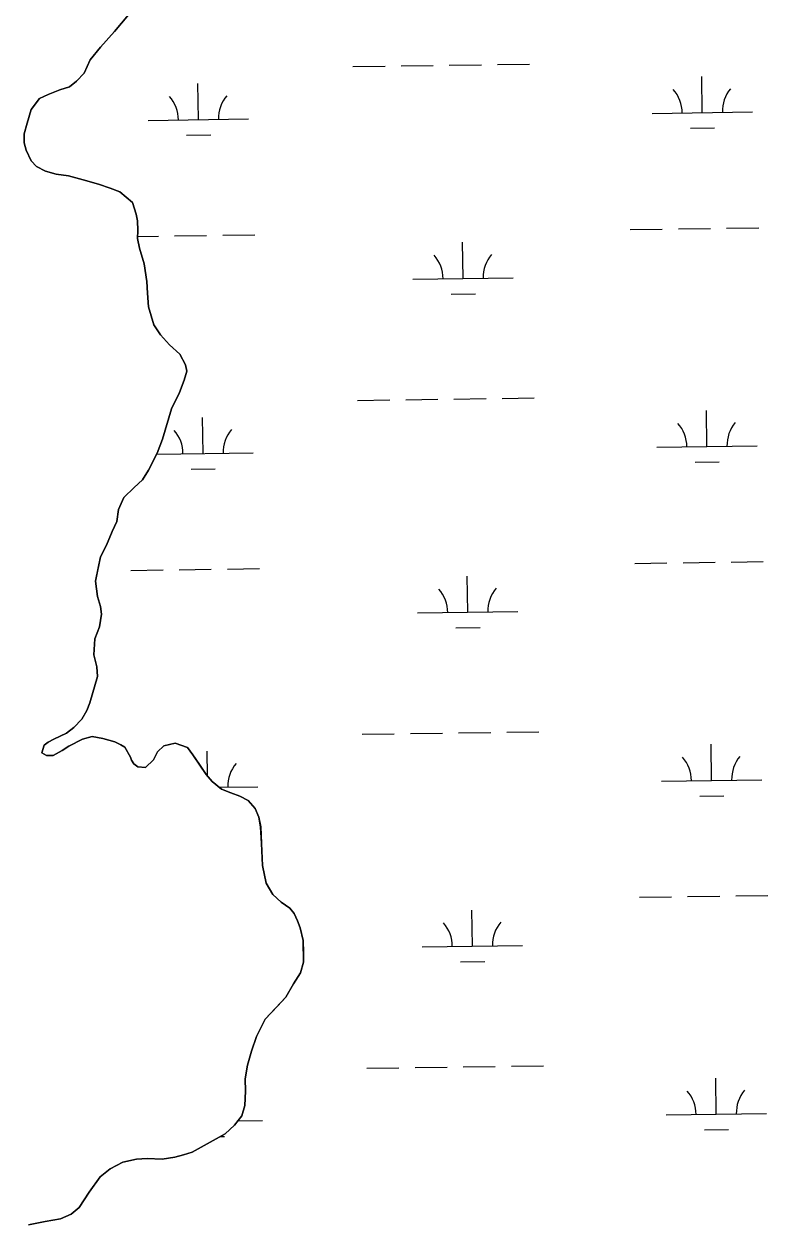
# Model space of a CAD drawing. Extents: x 3767014 to 3805179, y 361544 to 387384.
# Drawn here: x 3774921 to 3775662, y 373622 to 374819 of the extents above; entities that cross this region are included whole.
import ezdxf

# ---------------------------------------------------------------- set-up
doc = ezdxf.new("R2010")
doc.units = 0
doc.layers.add('V-TOPO-SHOR', color=7, linetype='Continuous')
doc.layers.add('V-WETL-SWMP', color=7, linetype='Continuous')

msp = doc.modelspace()

# ---------------------------------------------------------------- linework, layer by layer
at = {"layer": 'V-TOPO-SHOR'}
for points in [[(3775024.529, 374827.799), (3775010.625, 374811.17), (3774996.74, 374795.713), (3774986.407, 374782.946)], [(3774986.407, 374782.946), (3774980.37, 374769.732), (3774972.841, 374762.011), (3774965.729, 374756.24), (3774956.306, 374753.236), (3774944.518, 374748.699), (3774935.861, 374744.511), (3774927.509, 374733.673), (3774923.81, 374720.04), (3774920.546, 374709.525), (3774920.818, 374700.528), (3774922.676, 374693.078), (3774927.62, 374682.457), (3774933.02, 374676.913), (3774941.949, 374672.102), (3774952.468, 374669.229), (3774964.957, 374667.5), (3774979.368, 374663.402), (3774994.563, 374659.294), (3775006.238, 374655.233), (3775015.964, 374651.585), (3775028.725, 374640.862), (3775032.096, 374629.479), (3775033.573, 374622.813), (3775033.835, 374613.038), (3775033.733, 374605.219), (3775035.559, 374595.421), (3775040.047, 374579.723), (3775042.942, 374562.092), (3775043.575, 374550.746), (3775044.571, 374537.049), (3775049.807, 374518.996), (3775056.324, 374509.137), (3775065.579, 374499.241), (3775075.618, 374489.726), (3775081.342, 374479.095), (3775082.825, 374472.82), (3775079.97, 374463.866), (3775075.514, 374451.803), (3775067.48, 374435.489), (3775058.481, 374405.111), (3775053.213, 374391.104), (3775044.394, 374374.407), (3775038.402, 374364.712), (3775030.091, 374357.001), (3775019.796, 374346.972), (3775014.555, 374334.92), (3775012.839, 374323.213), (3775008.405, 374313.106), (3775002.752, 374299.497), (3774996.735, 374287.846), (3774993.399, 374271.86), (3774991.728, 374263.672), (3774993.872, 374248.396), (3774996.873, 374238.584), (3774997.553, 374230.754), (3774995.824, 374218.265), (3774990.974, 374206.211), (3774989.983, 374190.193), (3774992.957, 374178.426), (3774993.61, 374168.642), (3774986.231, 374142.545), (3774983.002, 374134.766), (3774978.199, 374126.228), (3774970.267, 374117.731), (3774962.769, 374112.355), (3774950.178, 374106.264), (3774944.665, 374103.211), (3774940.714, 374100.135), (3774938.273, 374092.737), (3774942.928, 374089.94), (3774949.572, 374089.852), (3774958.63, 374094.816), (3774965.338, 374099.42), (3774978.719, 374106.283), (3774988.527, 374108.892), (3774999.058, 374106.799), (3775011.135, 374103.512), (3775016.962, 374100.7), (3775020.84, 374098.302), (3775026.575, 374088.453), (3775027.707, 374085.311), (3775030.005, 374081.762), (3775033.874, 374078.584), (3775041.687, 374078.09), (3775049.609, 374085.807), (3775053.619, 374093.573), (3775059.955, 374099.746), (3775070.937, 374102.338), (3775083.388, 374097.874), (3775088.768, 374090.765), (3775095.287, 374080.906), (3775101.804, 374071.047), (3775107.966, 374063.928), (3775117.25, 374056.379), (3775126.587, 374052.738), (3775135.537, 374049.494), (3775143.688, 374045.087), (3775150.622, 374037.175), (3775154.419, 374028.524), (3775156.246, 374018.727)], [(3775156.246, 374018.727), (3775157.202, 374002.294), (3775158.089, 373980.388), (3775161.767, 373962.747), (3775168.266, 373951.323), (3775176.767, 373943.782), (3775185.291, 373937.806), (3775189.524, 373932.67), (3775192.944, 373925.197), (3775195.588, 373918.125), (3775198.552, 373905.575), (3775198.789, 373893.842), (3775199.051, 373884.065), (3775195.787, 373873.55), (3775188.994, 373862.303), (3775181.391, 373849.107), (3775173.064, 373840.225), (3775160.772, 373827.093), (3775151.947, 373810.007), (3775147.063, 373795.214), (3775142.975, 373781.583), (3775140.841, 373767.927), (3775141.068, 373755.413), (3775140.493, 373741.346), (3775137.617, 373730.827), (3775130.068, 373721.544), (3775120.965, 373713.061), (3775087.884, 373694.727), (3775079.247, 373692.104), (3775070.617, 373689.871), (3775058.077, 373687.69), (3775043.229, 373688.276), (3775032.664, 373687.633), (3775018.942, 373684.684), (3775006.347, 373678.202), (3774996.465, 373670.12), (3774985.322, 373655.018), (3774975.344, 373639.511), (3774967.439, 373632.968), (3774956.822, 373628.417), (3774941.538, 373625.488), (3774925.074, 373622.185)]]:
    msp.add_lwpolyline(points, dxfattribs=at)
at = {"layer": 'V-WETL-SWMP'}
for p, q in [((3775248.117, 374776.382), (3775280.114, 374776.827)), ((3775296.113, 374777.049), (3775328.109, 374777.493)), ((3775344.108, 374777.716), (3775376.105, 374778.16)), ((3775392.103, 374778.382), (3775424.1, 374778.827)), ((3775596.104, 374730.469), (3775595.604, 374766.466)), ((3775094.245, 374723.498), (3775093.745, 374759.494)), ((3775546.109, 374729.775), (3775646.1, 374731.164)), ((3775044.25, 374722.803), (3775144.24, 374724.192)), ((3775082.46, 374707.902), (3775106.458, 374708.235)), ((3775584.32, 374714.873), (3775608.318, 374715.206)), ((3775070.443, 374607.724), (3775102.44, 374608.168)), ((3775118.438, 374608.391), (3775150.435, 374608.835)), ((3775524.307, 374614.029), (3775556.304, 374614.473)), ((3775572.302, 374614.695), (3775604.299, 374615.14)), ((3775620.298, 374615.362), (3775652.295, 374615.807)), ((3775033.759, 374607.214), (3775054.444, 374607.502)), ((3775357.904, 374565.283), (3775357.404, 374601.279)), ((3775307.909, 374564.588), (3775407.899, 374565.977)), ((3775346.119, 374549.686), (3775370.117, 374550.02)), ((3775252.738, 374443.739), (3775284.735, 374444.184)), ((3775300.733, 374444.406), (3775332.73, 374444.85)), ((3775348.729, 374445.073), (3775380.726, 374445.517)), ((3775396.724, 374445.739), (3775428.721, 374446.184)), ((3775600.725, 374397.826), (3775600.225, 374433.823)), ((3775098.866, 374390.855), (3775098.366, 374426.851)), ((3775550.73, 374397.132), (3775650.72, 374398.521)), ((3775052.744, 374390.214), (3775148.861, 374391.549)), ((3775588.941, 374382.23), (3775612.938, 374382.563)), ((3775087.081, 374375.259), (3775111.079, 374375.592)), ((3775027.068, 374274.414), (3775059.065, 374274.859)), ((3775075.063, 374275.081), (3775107.06, 374275.526)), ((3775123.059, 374275.748), (3775155.056, 374276.192)), ((3775528.928, 374281.386), (3775560.925, 374281.83)), ((3775576.923, 374282.052), (3775608.92, 374282.497)), ((3775624.918, 374282.719), (3775656.915, 374283.164)), ((3775362.525, 374232.64), (3775362.025, 374268.636)), ((3775312.53, 374231.945), (3775412.52, 374233.334)), ((3775350.74, 374217.044), (3775374.738, 374217.377)), ((3775257.359, 374111.096), (3775289.356, 374111.541)), ((3775305.354, 374111.763), (3775337.351, 374112.207)), ((3775353.35, 374112.43), (3775385.346, 374112.874)), ((3775401.345, 374113.096), (3775433.342, 374113.541)), ((3775103.333, 374069.281), (3775102.986, 374094.208)), ((3775605.346, 374065.183), (3775604.846, 374101.18)), ((3775114.804, 374058.369), (3775153.482, 374058.906)), ((3775555.351, 374064.489), (3775655.341, 374065.878)), ((3775593.562, 374049.587), (3775617.559, 374049.921)), ((3775629.539, 373950.076), (3775661.536, 373950.521)), ((3775533.549, 373948.743), (3775565.545, 373949.187)), ((3775581.544, 373949.41), (3775613.541, 373949.854)), ((3775367.146, 373899.997), (3775366.645, 373935.993)), ((3775317.15, 373899.302), (3775417.141, 373900.691)), ((3775355.361, 373884.401), (3775379.359, 373884.734)), ((3775261.98, 373778.453), (3775293.977, 373778.898)), ((3775309.975, 373779.12), (3775341.972, 373779.565)), ((3775357.97, 373779.787), (3775389.967, 373780.231)), ((3775405.966, 373780.454), (3775437.963, 373780.898)), ((3775609.967, 373732.54), (3775609.467, 373768.537)), ((3775133.63, 373725.924), (3775158.103, 373726.263)), ((3775559.972, 373731.846), (3775659.962, 373733.235)), ((3775598.182, 373716.944), (3775622.18, 373717.278)), ((3775115.883, 373710.245), (3775120.321, 373710.306))]:
    msp.add_line(p, q, dxfattribs=at)
for points in [[(3775117.251, 374056.379), (3775107.966, 374063.929), (3775101.804, 374071.047), (3775088.769, 374090.766), (3775083.389, 374097.874), (3775070.936, 374102.338), (3775059.955, 374099.745), (3775053.619, 374093.573), (3775049.608, 374085.806), (3775041.687, 374078.09), (3775033.874, 374078.583), (3775030.006, 374081.762), (3775027.707, 374085.311), (3775026.575, 374088.453), (3775020.84, 374098.302), (3775016.961, 374100.699), (3775011.134, 374103.512), (3774999.057, 374106.798), (3774988.528, 374108.891), (3774978.72, 374106.282), (3774965.337, 374099.42), (3774958.63, 374094.816), (3774949.573, 374089.852), (3774942.928, 374089.939), (3774938.273, 374092.737), (3774940.715, 374100.134), (3774944.665, 374103.21), (3774950.179, 374106.265), (3774962.769, 374112.356), (3774970.268, 374117.731), (3774978.199, 374126.229), (3774983.002, 374134.767), (3774986.232, 374142.544), (3774993.611, 374168.642), (3774992.957, 374178.425), (3774989.984, 374190.193), (3774990.975, 374206.21), (3774995.825, 374218.266), (3774997.552, 374230.754), (3774996.873, 374238.583), (3774993.873, 374248.396), (3774991.728, 374263.672), (3774996.736, 374287.846), (3775002.753, 374299.497), (3775008.405, 374313.107), (3775012.838, 374323.214), (3775014.555, 374334.92), (3775019.795, 374346.972), (3775030.092, 374357.002), (3775038.403, 374364.712), (3775044.395, 374374.408), (3775053.214, 374391.104), (3775058.48, 374405.11), (3775067.48, 374435.488), (3775075.513, 374451.803), (3775079.971, 374463.865), (3775082.825, 374472.82), (3775081.343, 374479.095), (3775075.618, 374489.726), (3775065.578, 374499.24), (3775056.324, 374509.136), (3775049.807, 374518.995), (3775044.57, 374537.048), (3775043.576, 374550.745), (3775042.943, 374562.092), (3775040.046, 374579.723), (3775035.56, 374595.421), (3775033.733, 374605.219), (3775033.836, 374613.037), (3775033.573, 374622.814), (3775032.096, 374629.48), (3775028.726, 374640.862), (3775015.965, 374651.586), (3775006.238, 374655.232), (3774994.563, 374659.294), (3774979.369, 374663.403), (3774964.957, 374667.501), (3774952.468, 374669.229), (3774941.95, 374672.103), (3774933.02, 374676.912), (3774927.619, 374682.456), (3774922.676, 374693.077), (3774920.819, 374700.529), (3774920.546, 374709.525), (3774923.811, 374720.039), (3774927.508, 374733.674), (3774935.86, 374744.512), (3774944.517, 374748.699), (3774956.305, 374753.236), (3774965.728, 374756.241), (3774972.841, 374762.012), (3774980.37, 374769.733), (3774986.408, 374782.947), (3774996.74, 374795.713), (3775010.626, 374811.17), (3775024.528, 374827.8)], [(3774925.073, 373622.185), (3774941.537, 373625.488), (3774956.823, 373628.416), (3774967.439, 373632.968), (3774975.344, 373639.511), (3774985.321, 373655.019), (3774996.466, 373670.121), (3775006.346, 373678.202), (3775018.942, 373684.684), (3775032.664, 373687.632), (3775043.229, 373688.275), (3775058.078, 373687.69), (3775070.618, 373689.871), (3775079.248, 373692.104), (3775087.884, 373694.728), (3775120.965, 373713.061), (3775130.068, 373721.543), (3775137.618, 373730.828), (3775140.493, 373741.346), (3775141.068, 373755.413), (3775140.841, 373767.927), (3775142.975, 373781.583), (3775147.063, 373795.214), (3775151.948, 373810.006), (3775160.773, 373827.093), (3775181.392, 373849.108), (3775188.993, 373862.302), (3775195.787, 373873.551), (3775199.052, 373884.064), (3775198.552, 373905.574), (3775195.588, 373918.124), (3775192.944, 373925.196), (3775189.523, 373932.669), (3775185.29, 373937.807), (3775176.767, 373943.783), (3775168.265, 373951.323), (3775161.768, 373962.746), (3775158.089, 373980.388), (3775157.203, 374002.294), (3775156.245, 374018.727), (3775154.419, 374028.525), (3775150.622, 374037.176), (3775143.688, 374045.086), (3775135.536, 374049.493), (3775126.586, 374052.738), (3775117.251, 374056.379)]]:
    msp.add_lwpolyline(points, dxfattribs=at)
for centre, start, end in [((3775540.86, 374730.177), 0.024037, 41.567696), ((3775651.335, 374731.711), 140.024034, 181.567693), ((3775039.001, 374723.205), 0.024037, 41.567696), ((3775149.476, 374724.74), 140.024034, 181.567693), ((3775302.66, 374564.99), 0.024037, 41.567696), ((3775413.135, 374566.525), 140.024034, 181.567693), ((3775545.481, 374397.534), 0.024037, 41.567696), ((3775655.956, 374399.068), 140.024034, 181.567693), ((3775043.621, 374390.562), 0.024037, 41.567696), ((3775154.097, 374392.097), 140.024034, 181.567693), ((3775307.281, 374232.347), 0.024037, 41.567696), ((3775417.756, 374233.882), 140.024034, 181.567693), ((3775158.718, 374059.454), 140.024034, 181.567693), ((3775550.102, 374064.891), 0.024037, 41.567696), ((3775660.577, 374066.425), 140.024034, 181.567693), ((3775311.901, 373899.704), 0.024037, 41.567696), ((3775422.377, 373901.239), 140.024034, 181.567693), ((3775554.723, 373732.248), 0.024037, 41.567696), ((3775665.198, 373733.783), 140.024034, 181.567693)]:
    msp.add_arc(centre, 35.246, start, end, dxfattribs=at)

doc.saveas('drawing.dxf')
